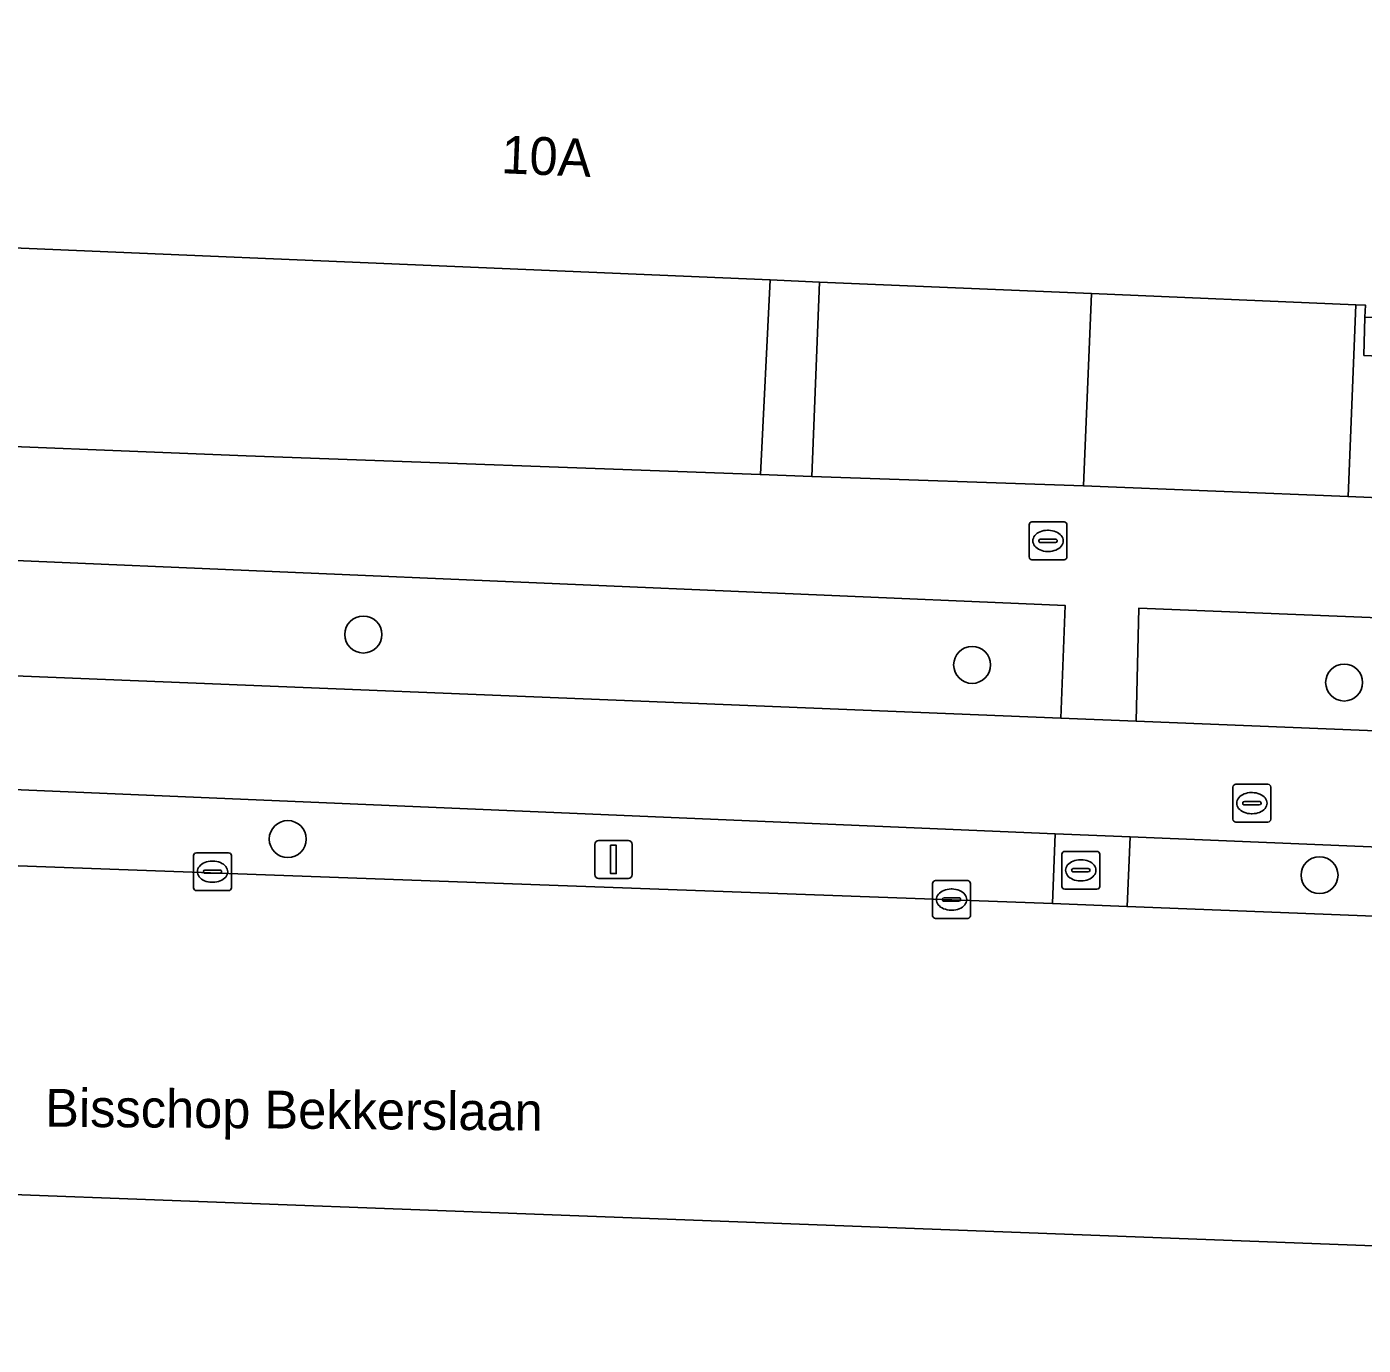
# Model space of a CAD drawing. Extents: x 160732 to 162107, y 387428 to 388479.
# Drawn here: x 161454.01 to 161489.35, y 387454.81 to 387489.67 of the extents above; entities that cross this region are included whole.
import ezdxf

# ---------------------------------------------------------------- set-up
doc = ezdxf.new("R2010")
doc.units = 0
for name, color, linetype in [('IMGEO_Berm_groen', 7, 'Continuous'), ('IMGEO_Boom', 7, 'Continuous'), ('IMGEO_Brandkraan', 7, 'Continuous'), ('IMGEO_Fietspad_gesloten', 7, 'Continuous'), ('IMGEO_Groenvoorziening', 7, 'Continuous'), ('IMGEO_Kolk', 7, 'Continuous'), ('IMGEO_Lichtmast', 7, 'Continuous'), ('IMGEO_Openbare_ruimte_label', 7, 'Continuous'), ('IMGEO_Pand', 7, 'Continuous'), ('IMGEO_Pand_nummerreeks', 7, 'Continuous'), ('IMGEO_Rijbaan_lokaal_gesloten', 7, 'Continuous'), ('IMGEO_Rioolput', 7, 'Continuous'), ('IMGEO_Voetpad_open', 7, 'Continuous')]:
    doc.layers.add(name, color=color, linetype=linetype)

msp = doc.modelspace()

# ---------------------------------------------------------------- linework, layer by layer
at = {"layer": 'IMGEO_Berm_groen'}
for points in [[(161481.206, 387468.333), (161446.186, 387469.816), (161446.042, 387467.859), (161446.068, 387467.806), (161453.544, 387467.494), (161481.139, 387466.484)], [(161505.27, 387467.335), (161483.19, 387468.251), (161483.107, 387466.407), (161500, 387465.745), (161505.201, 387465.533)]]:
    msp.add_lwpolyline(points, close=True, dxfattribs=at)
at = {"layer": 'IMGEO_Boom'}
for centre in [(161462.913, 387473.599), (161479.011, 387472.796), (161488.848, 387472.33), (161460.915, 387468.191), (161488.197, 387467.236)]:
    msp.add_circle(centre, 0.489, dxfattribs=at)
at = {"layer": 'IMGEO_Brandkraan'}
for p, q in [((161480.517, 387475.649), (161480.517, 387476.501)), ((161480.592, 387476.575), (161481.444, 387476.575)), ((161481.005, 387476.355), (161481.03, 387476.355)), ((161481.518, 387476.501), (161481.518, 387475.649)), ((161480.776, 387476.069), (161480.776, 387476.081)), ((161481.214, 387476.032), (161480.816, 387476.032)), ((161480.819, 387476.118), (161481.217, 387476.118)), ((161481.26, 387476.081), (161481.26, 387476.069)), ((161481.028, 387475.795), (161481.003, 387475.795)), ((161481.444, 387475.575), (161480.592, 387475.575))]:
    msp.add_line(p, q, dxfattribs=at)
for points in [[(161480.517, 387475.649), (161480.517, 387476.501)], [(161480.592, 387476.575), (161481.444, 387476.575)], [(161481.518, 387476.501), (161481.518, 387475.649)], [(161481.444, 387475.575), (161480.592, 387475.575)]]:
    msp.add_lwpolyline(points, dxfattribs=at)
for centre, radius, start, end in [((161480.594, 387476.499), 0.0765, 91.552, 178.448), ((161480.594, 387476.499), 0.0765, 91.552, 178.448), ((161481.442, 387476.499), 0.0765, 1.552, 88.448), ((161481.442, 387476.499), 0.0765, 1.552, 88.448), ((161480.816, 387476.078), 0.0403, 85.8775, 175.7526), ((161480.813, 387476.068), 0.0366, 178.938, 274.7102), ((161481.217, 387476.075), 0.043, 264.8664, 352.4533), ((161481.221, 387476.08), 0.0386, 1.7309, 96.639), ((161480.594, 387475.651), 0.0765, 181.552, 268.448), ((161480.594, 387475.651), 0.0765, 181.552, 268.448), ((161481.442, 387475.651), 0.0765, 271.552, 358.448), ((161481.442, 387475.651), 0.0765, 271.552, 358.448)]:
    msp.add_arc(centre, radius, start, end, dxfattribs=at)
for centre, major_axis, ratio, start_param, end_param in [((161481.004, 387476.075), (-0.387, 0.002), 0.722429, 4.712389, 7.853982), ((161481.029, 387476.075), (-0.39, 0.002), 0.717154, 1.570796, 4.712389)]:
    msp.add_ellipse(centre, major_axis=major_axis, ratio=ratio, start_param=start_param, end_param=end_param, dxfattribs=at)
at = {"layer": 'IMGEO_Fietspad_gesloten'}
for points in [[(161507.351, 387470.337), (161505.408, 387470.416), (161483.346, 387471.309), (161481.354, 387471.39), (161446.506, 387472.795), (161444.979, 387472.881), (161444.108, 387472.92)], [(161442.554, 387468.011), (161442.653, 387469.953), (161446.186, 387469.816), (161481.206, 387468.333), (161483.19, 387468.251), (161505.27, 387467.335), (161507.236, 387467.262), (161518.426, 387466.815), (161519.485, 387466.777), (161528.742, 387466.406), (161529.954, 387466.357), (161535.505, 387466.149), (161540.118, 387465.962), (161559.393, 387465.167), (161560.442, 387465.124), (161576.509, 387464.516), (161595.204, 387463.77), (161606.095, 387463.48), (161612.678, 387463.243)]]:
    msp.add_lwpolyline(points, dxfattribs=at)
at = {"layer": 'IMGEO_Groenvoorziening'}
msp.add_lwpolyline([(161450.56, 387478.69), (161459.815, 387478.323), (161473.412, 387477.826), (161473.669, 387482.973), (161445.728, 387484.154), (161445.666, 387484.055)], dxfattribs=at)
for points in [[(161481.96, 387477.53), (161482.168, 387482.614), (161474.976, 387482.918), (161474.77, 387477.779)], [(161496.314, 387480.677), (161489.37, 387480.979), (161489.399, 387481.991), (161489.412, 387482.308), (161489.161, 387482.319), (161488.953, 387477.247), (161496.133, 387476.943)], [(161481.474, 387474.366), (161446.518, 387475.861), (161446.506, 387472.795), (161481.354, 387471.39)], [(161505.489, 387473.406), (161483.416, 387474.295), (161483.346, 387471.309), (161505.408, 387470.416)]]:
    msp.add_lwpolyline(points, close=True, dxfattribs=at)
at = {"layer": 'IMGEO_Kolk'}
for p, q in [((161458.499, 387467.828), (161459.351, 387467.828)), ((161481.459, 387467.865), (161482.311, 387467.865)), ((161458.424, 387466.902), (161458.424, 387467.754)), ((161458.912, 387467.608), (161458.937, 387467.608)), ((161459.425, 387467.754), (161459.425, 387466.902)), ((161481.384, 387466.939), (161481.384, 387467.791)), ((161481.872, 387467.645), (161481.897, 387467.645)), ((161482.385, 387467.791), (161482.385, 387466.939)), ((161458.683, 387467.322), (161458.683, 387467.334)), ((161459.121, 387467.285), (161458.723, 387467.285)), ((161458.726, 387467.371), (161459.124, 387467.371)), ((161459.167, 387467.334), (161459.167, 387467.322)), ((161481.643, 387467.359), (161481.643, 387467.371)), ((161482.081, 387467.322), (161481.683, 387467.322)), ((161481.686, 387467.408), (161482.084, 387467.408)), ((161482.127, 387467.371), (161482.127, 387467.359)), ((161459.351, 387466.828), (161458.499, 387466.828)), ((161458.935, 387467.048), (161458.91, 387467.048)), ((161477.966, 387466.165), (161477.966, 387467.017)), ((161478.041, 387467.091), (161478.893, 387467.091)), ((161478.454, 387466.871), (161478.479, 387466.871)), ((161478.967, 387467.017), (161478.967, 387466.165)), ((161482.311, 387466.865), (161481.459, 387466.865)), ((161481.895, 387467.085), (161481.87, 387467.085)), ((161478.225, 387466.585), (161478.225, 387466.597)), ((161478.663, 387466.548), (161478.265, 387466.548)), ((161478.268, 387466.634), (161478.666, 387466.634)), ((161478.709, 387466.597), (161478.709, 387466.585)), ((161478.893, 387466.091), (161478.041, 387466.091)), ((161478.477, 387466.311), (161478.452, 387466.311))]:
    msp.add_line(p, q, dxfattribs=at)
for points in [[(161458.499, 387467.828), (161459.351, 387467.828)], [(161481.459, 387467.865), (161482.311, 387467.865)], [(161458.424, 387466.902), (161458.424, 387467.754)], [(161459.425, 387467.754), (161459.425, 387466.902)], [(161481.384, 387466.939), (161481.384, 387467.791)], [(161482.385, 387467.791), (161482.385, 387466.939)], [(161459.351, 387466.828), (161458.499, 387466.828)], [(161477.966, 387466.165), (161477.966, 387467.017)], [(161478.041, 387467.091), (161478.893, 387467.091)], [(161478.967, 387467.017), (161478.967, 387466.165)], [(161482.311, 387466.865), (161481.459, 387466.865)], [(161478.893, 387466.091), (161478.041, 387466.091)]]:
    msp.add_lwpolyline(points, dxfattribs=at)
for centre, radius, start, end in [((161458.501, 387467.752), 0.0765, 91.552, 178.448), ((161458.501, 387467.752), 0.0765, 91.552, 178.448), ((161459.349, 387467.752), 0.0765, 1.552, 88.448), ((161459.349, 387467.752), 0.0765, 1.552, 88.448), ((161481.461, 387467.789), 0.0765, 91.552, 178.448), ((161481.461, 387467.789), 0.0765, 91.552, 178.448), ((161482.309, 387467.789), 0.0765, 1.552, 88.448), ((161482.309, 387467.789), 0.0765, 1.552, 88.448), ((161458.723, 387467.331), 0.0403, 85.8775, 175.7526), ((161458.72, 387467.321), 0.0366, 178.938, 274.7102), ((161459.124, 387467.328), 0.043, 264.8664, 352.4533), ((161459.128, 387467.333), 0.0386, 1.7309, 96.639), ((161481.683, 387467.368), 0.0403, 85.8775, 175.7526), ((161481.68, 387467.358), 0.0366, 178.938, 274.7102), ((161482.084, 387467.365), 0.043, 264.8664, 352.4533), ((161482.088, 387467.37), 0.0386, 1.7309, 96.639), ((161458.501, 387466.904), 0.0765, 181.552, 268.448), ((161458.501, 387466.904), 0.0765, 181.552, 268.448), ((161459.349, 387466.904), 0.0765, 271.552, 358.448), ((161459.349, 387466.904), 0.0765, 271.552, 358.448), ((161478.043, 387467.015), 0.0765, 91.552, 178.448), ((161478.043, 387467.015), 0.0765, 91.552, 178.448), ((161478.891, 387467.015), 0.0765, 1.552, 88.448), ((161478.891, 387467.015), 0.0765, 1.552, 88.448), ((161481.461, 387466.941), 0.0765, 181.552, 268.448), ((161481.461, 387466.941), 0.0765, 181.552, 268.448), ((161482.309, 387466.941), 0.0765, 271.552, 358.448), ((161482.309, 387466.941), 0.0765, 271.552, 358.448), ((161478.265, 387466.594), 0.0403, 85.8775, 175.7526), ((161478.262, 387466.584), 0.0366, 178.938, 274.7102), ((161478.666, 387466.591), 0.043, 264.8664, 352.4533), ((161478.67, 387466.596), 0.0386, 1.7309, 96.639), ((161478.043, 387466.167), 0.0765, 181.552, 268.448), ((161478.043, 387466.167), 0.0765, 181.552, 268.448), ((161478.891, 387466.167), 0.0765, 271.552, 358.448), ((161478.891, 387466.167), 0.0765, 271.552, 358.448)]:
    msp.add_arc(centre, radius, start, end, dxfattribs=at)
for centre, major_axis, ratio, start_param, end_param in [((161458.911, 387467.328), (-0.387, 0.002), 0.722429, 4.712389, 7.853982), ((161458.936, 387467.328), (-0.39, 0.002), 0.717154, 1.570796, 4.712389), ((161481.871, 387467.365), (-0.387, 0.002), 0.722429, 4.712389, 7.853982), ((161481.896, 387467.365), (-0.39, 0.002), 0.717154, 1.570796, 4.712389), ((161478.453, 387466.591), (-0.387, 0.002), 0.722429, 4.712389, 7.853982), ((161478.478, 387466.591), (-0.39, 0.002), 0.717154, 1.570796, 4.712389)]:
    msp.add_ellipse(centre, major_axis=major_axis, ratio=ratio, start_param=start_param, end_param=end_param, dxfattribs=at)
at = {"layer": 'IMGEO_Lichtmast'}
for p, q in [((161469.032, 387467.251), (161469.032, 387468.051)), ((161469.032, 387468.051), (161469.032, 387467.251)), ((161469.132, 387468.151), (161469.922, 387468.151)), ((161469.922, 387468.151), (161469.132, 387468.151)), ((161470.022, 387468.051), (161470.022, 387467.251)), ((161470.022, 387467.251), (161470.022, 387468.051)), ((161469.922, 387467.151), (161469.132, 387467.151)), ((161469.132, 387467.151), (161469.922, 387467.151))]:
    msp.add_line(p, q, dxfattribs=at)
msp.add_lwpolyline([(161469.452, 387468.026), (161469.602, 387468.026), (161469.602, 387467.276), (161469.452, 387467.276), (161469.452, 387468.026)], dxfattribs=at)
for centre, start, end in [((161469.132, 387468.051), 90, 180), ((161469.132, 387468.051), 90, 180), ((161469.922, 387468.051), 0, 90), ((161469.922, 387468.051), 360, 90), ((161469.132, 387467.251), 180, 270), ((161469.132, 387467.251), 180, 270), ((161469.922, 387467.251), 270, 0), ((161469.922, 387467.251), 270, 0)]:
    msp.add_arc(centre, 0.1, start, end, dxfattribs=at)
at = {"layer": 'IMGEO_Pand'}
msp.add_lwpolyline([(161490.418, 387498.148), (161490.155, 387498.159), (161490.142, 387497.853), (161485.919, 387498.031), (161481.923, 387498.2), (161446.386, 387499.702), (161446.366, 387499.225), (161445.728, 387484.154), (161473.669, 387482.973), (161474.976, 387482.918), (161482.168, 387482.614), (161489.161, 387482.319), (161489.412, 387482.308), (161489.399, 387481.991), (161489.665, 387481.98)], close=True, dxfattribs=at)
at = {"layer": 'IMGEO_Rijbaan_lokaal_gesloten'}
for points in [[(161500, 387465.745), (161483.107, 387466.407), (161481.139, 387466.484), (161453.544, 387467.494)], [(161445.685, 387459.096), (161465.338, 387458.353), (161559.208, 387454.807)]]:
    msp.add_lwpolyline(points, dxfattribs=at)
at = {"layer": 'IMGEO_Rioolput'}
for p, q in [((161485.982, 387469.64), (161486.834, 387469.64)), ((161485.907, 387468.714), (161485.907, 387469.566)), ((161486.395, 387469.42), (161486.42, 387469.42)), ((161486.908, 387469.566), (161486.908, 387468.714)), ((161486.166, 387469.134), (161486.166, 387469.146)), ((161486.604, 387469.097), (161486.206, 387469.097)), ((161486.209, 387469.183), (161486.607, 387469.183)), ((161486.65, 387469.146), (161486.65, 387469.134)), ((161486.834, 387468.64), (161485.982, 387468.64)), ((161486.418, 387468.86), (161486.393, 387468.86))]:
    msp.add_line(p, q, dxfattribs=at)
for points in [[(161485.982, 387469.64), (161486.834, 387469.64)], [(161485.907, 387468.714), (161485.907, 387469.566)], [(161486.908, 387469.566), (161486.908, 387468.714)], [(161486.834, 387468.64), (161485.982, 387468.64)]]:
    msp.add_lwpolyline(points, dxfattribs=at)
for centre, radius, start, end in [((161485.984, 387469.564), 0.0765, 91.552, 178.448), ((161485.984, 387469.564), 0.0765, 91.552, 178.448), ((161486.832, 387469.564), 0.0765, 1.552, 88.448), ((161486.832, 387469.564), 0.0765, 1.552, 88.448), ((161486.206, 387469.143), 0.0403, 85.8775, 175.7526), ((161486.203, 387469.133), 0.0366, 178.938, 274.7102), ((161486.607, 387469.14), 0.043, 264.8664, 352.4533), ((161486.611, 387469.145), 0.0386, 1.7309, 96.639), ((161485.984, 387468.716), 0.0765, 181.552, 268.448), ((161485.984, 387468.716), 0.0765, 181.552, 268.448), ((161486.832, 387468.716), 0.0765, 271.552, 358.448), ((161486.832, 387468.716), 0.0765, 271.552, 358.448)]:
    msp.add_arc(centre, radius, start, end, dxfattribs=at)
for centre, major_axis, ratio, start_param, end_param in [((161486.394, 387469.14), (-0.387, 0.002), 0.722429, 4.712389, 7.853982), ((161486.419, 387469.14), (-0.39, 0.002), 0.717154, 1.570796, 4.712389)]:
    msp.add_ellipse(centre, major_axis=major_axis, ratio=ratio, start_param=start_param, end_param=end_param, dxfattribs=at)
at = {"layer": 'IMGEO_Voetpad_open'}
for points in [[(161474.976, 387482.918), (161473.669, 387482.973), (161473.412, 387477.826), (161474.77, 387477.779)], [(161489.161, 387482.319), (161482.168, 387482.614), (161481.96, 387477.53), (161488.953, 387477.247)], [(161483.19, 387468.251), (161481.206, 387468.333), (161481.139, 387466.484), (161483.107, 387466.407)]]:
    msp.add_lwpolyline(points, close=True, dxfattribs=at)
for points in [[(161447.398, 387480.147), (161446.518, 387475.861), (161481.474, 387474.366), (161481.354, 387471.39), (161483.346, 387471.309), (161483.416, 387474.295), (161505.489, 387473.406)], [(161488.953, 387477.247), (161481.96, 387477.53), (161474.77, 387477.779), (161473.412, 387477.826), (161459.815, 387478.323), (161450.56, 387478.69)], [(161496.133, 387476.943), (161488.953, 387477.247)]]:
    msp.add_lwpolyline(points, dxfattribs=at)

# ---------------------------------------------------------------- texts
at = {"layer": 'IMGEO_Openbare_ruimte_label'}
msp.add_text('Bisschop Bekkerslaan', height=1, rotation=359.5416, dxfattribs=at).set_placement((161454.498, 387460.587))
at = {"layer": 'IMGEO_Pand_nummerreeks'}
msp.add_text('10A', height=1, rotation=357.5821, dxfattribs=at).set_placement((161466.546, 387485.797))

doc.saveas('drawing.dxf')
